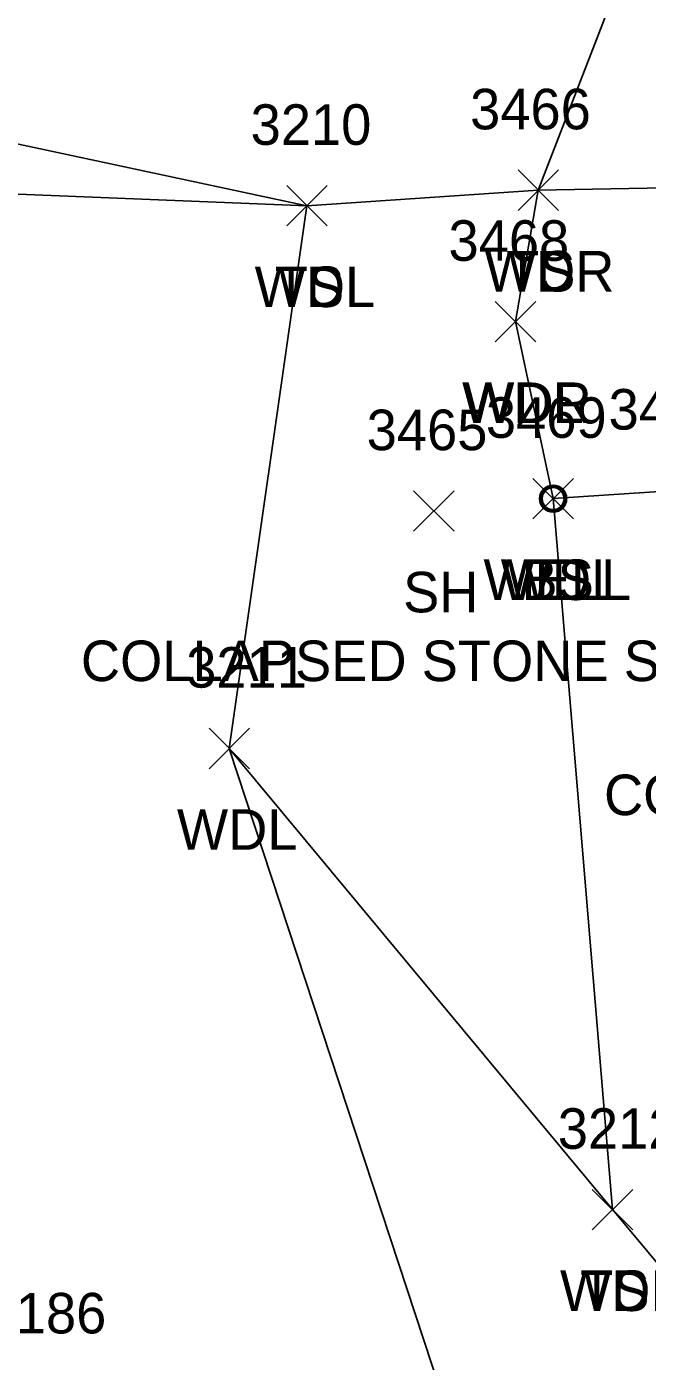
# Model space of a CAD drawing. Extents: x 1601151 to 1602912, y 499508 to 501770.
# Drawn here: x 1601546.4 to 1601577, y 500514.8 to 500580.6 of the extents above; entities that cross this region are included whole.
import ezdxf

# ---------------------------------------------------------------- set-up
doc = ezdxf.new("R2010")
doc.units = 0
for name, color, linetype in [('D_C', 7, 'Continuous'), ('L_A', 7, 'Continuous'), ('L_I', 7, 'Continuous'), ('L_TIC', 7, 'Continuous'), ('LAWA', 7, 'Continuous'), ('LELB', 7, 'Continuous'), ('U_A', 7, 'Continuous'), ('U_C', 7, 'Continuous'), ('U_I', 7, 'Continuous'), ('UWW', 7, 'Continuous')]:
    doc.layers.add(name, color=color, linetype=linetype)

msp = doc.modelspace()

# ---------------------------------------------------------------- linework, layer by layer
at = {"layer": 'L_TIC'}
for points in [[(1601570.602, 500571.536), (1601572.602, 500573.536)], [(1601572.602, 500571.536), (1601570.602, 500573.536)], [(1601570.602, 500571.536), (1601572.602, 500573.536)], [(1601572.602, 500571.536), (1601570.602, 500573.536)], [(1601559.201, 500570.77), (1601561.201, 500572.77)], [(1601561.201, 500570.77), (1601559.201, 500572.77)], [(1601559.201, 500570.77), (1601561.201, 500572.77)], [(1601561.201, 500570.77), (1601559.201, 500572.77)], [(1601569.483, 500565.05), (1601571.483, 500567.05)], [(1601571.483, 500565.05), (1601569.483, 500567.05)], [(1601569.483, 500565.05), (1601571.483, 500567.05)], [(1601571.483, 500565.05), (1601569.483, 500567.05)], [(1601571.332, 500556.319), (1601573.332, 500558.319)], [(1601573.332, 500556.319), (1601571.332, 500558.319)], [(1601571.332, 500556.319), (1601573.332, 500558.319)], [(1601573.332, 500556.319), (1601571.332, 500558.319)], [(1601565.45, 500555.71), (1601567.45, 500557.71)], [(1601567.45, 500555.71), (1601565.45, 500557.71)], [(1601555.373, 500543.998), (1601557.373, 500545.998)], [(1601557.373, 500543.998), (1601555.373, 500545.998)], [(1601574.255, 500521.25), (1601576.255, 500523.25)], [(1601576.255, 500521.25), (1601574.255, 500523.25)], [(1601574.255, 500521.25), (1601576.255, 500523.25)], [(1601576.255, 500521.25), (1601574.255, 500523.25)]]:
    msp.add_lwpolyline(points, dxfattribs=at)
at = {"layer": 'LAWA'}
for points in [[(1601302.554, 500689.494), (1601363.582, 500662.81), (1601380.112, 500655.57), (1601400.842, 500652.587), (1601450.949, 500643.85), (1601476.799, 500629.175), (1601478.067, 500629.171), (1601496.832, 500636.997), (1601499.443, 500638.013), (1601508.973, 500634.749), (1601512.572, 500627.469), (1601537.323, 500627.233), (1601563.929, 500612.634), (1601565.22, 500607.854), (1601579.076, 500591.876), (1601571.602, 500572.536), (1601570.483, 500566.05)], [(1601544.335, 500325.67), (1601519.219, 500363.438), (1601505.75, 500400.344), (1601520.625, 500411.671), (1601500.101, 500494.024), (1601464.786, 500509.89), (1601431.614, 500509.702), (1601398.167, 500505.258), (1601396.591, 500512.309), (1601395.61, 500523.835), (1601392.91, 500532.174), (1601391.392, 500554.189), (1601400.225, 500561.707), (1601429.3, 500567.089), (1601477.413, 500577.923), (1601523.772, 500579.554), (1601560.201, 500571.77), (1601556.373, 500544.998), (1601575.255, 500522.25), (1601572.332, 500557.319), (1601570.483, 500566.05)]]:
    msp.add_lwpolyline(points, dxfattribs=at)
at = {"layer": 'LELB'}
for points in [[(1601391.392, 500554.189), (1601389.462, 500565.783), (1601399.295, 500566.987), (1601429.3, 500567.089), (1601474.92, 500572.476), (1601521.564, 500573.328), (1601560.201, 500571.77), (1601571.602, 500572.536), (1601583.232, 500572.746), (1601587.852, 500570.121), (1601597.031, 500565.276), (1601591.651, 500558.786)], [(1601572.332, 500557.319), (1601578.326, 500557.726), (1601582.138, 500544.771)], [(1601570.957, 500500.621), (1601556.373, 500544.998)], [(1601575.255, 500522.25), (1601590.139, 500504.424)]]:
    msp.add_lwpolyline(points, dxfattribs=at)
at = {"layer": 'UWW'}
for radius in [0.667, 0.625, 0.583, 0.542]:
    msp.add_circle((1601572.332, 500557.319), radius, dxfattribs=at)

# ---------------------------------------------------------------- texts
at = {"layer": 'D_C'}
msp.add_text('CONC. SPILLWAY', height=2, dxfattribs=at).set_placement((1601574.84, 500541.708))
at = {"layer": 'L_A'}
for s, p in [('WDR', (1601568.964, 500567.536)), ('TS', (1601570.011, 500567.536)), ('WDL', (1601557.619, 500566.77)), ('TS', (1601558.611, 500566.77)), ('WDR', (1601567.845, 500561.05)), ('WDL', (1601567.9, 500561.05)), ('WDL', (1601569.75, 500552.319)), ('BS', (1601570.773, 500552.319)), ('SH', (1601564.938, 500551.71)), ('WDL', (1601553.79, 500539.998)), ('WDL', (1601572.672, 500517.25)), ('TS', (1601573.664, 500517.25))]:
    msp.add_text(s, height=2, dxfattribs=at).set_placement(p)
at = {"layer": 'L_I'}
for s, p in [('3466', (1601568.24, 500575.536)), ('3466', (1601568.24, 500575.536)), ('3210', (1601557.422, 500574.77)), ('3210', (1601557.422, 500574.77)), ('3468', (1601567.176, 500569.05)), ('3468', (1601567.176, 500569.05)), ('3475', (1601575.066, 500560.726)), ('3465', (1601563.143, 500559.71)), ('3469', (1601569.018, 500560.319)), ('3469', (1601569.018, 500560.319)), ('3211', (1601554.247, 500547.998)), ('3212', (1601572.562, 500525.25)), ('3212', (1601572.562, 500525.25)), ('3186', (1601544.361, 500516.143))]:
    msp.add_text(s, height=2, dxfattribs=at).set_placement(p)
at = {"layer": 'U_A'}
msp.add_text('WELL', height=2, dxfattribs=at).set_placement((1601568.899, 500552.319))
at = {"layer": 'U_C'}
msp.add_text('COLLAPSED STONE STRUCTURE', height=2, dxfattribs=at).set_placement((1601549.057, 500548.319))
at = {"layer": 'U_I'}
msp.add_text('3469', height=2, dxfattribs=at).set_placement((1601569.018, 500560.319))

doc.saveas('drawing.dxf')
